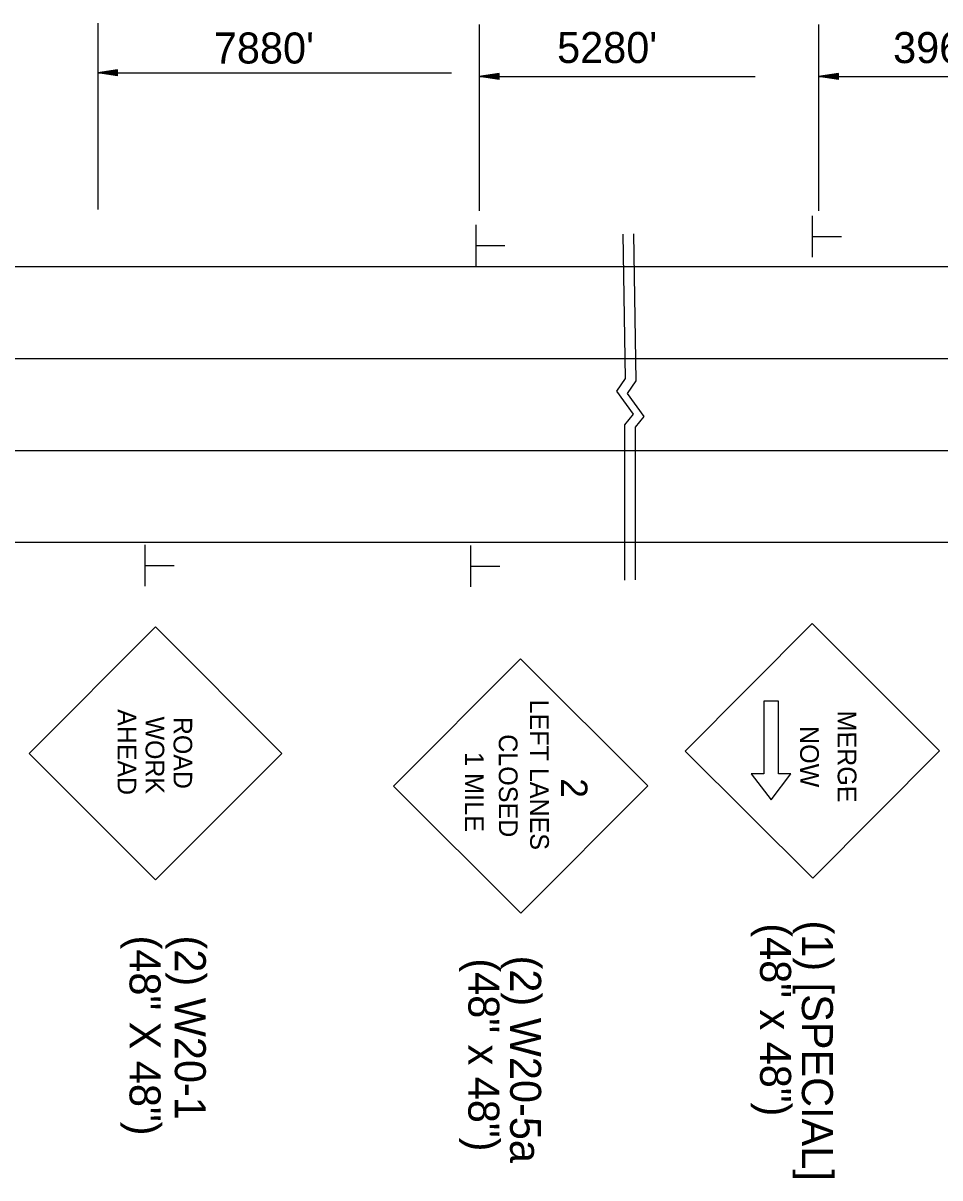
# Model space of a CAD drawing. Extents: x -100 to 745, y -1581 to -107.
# Drawn here: x 199.24 to 216.57, y -636.77 to -614.94 of the extents above; entities that cross this region are included whole.
import ezdxf

# ---------------------------------------------------------------- set-up
doc = ezdxf.new("R2010")
doc.units = 0
doc.layers.add('Default', color=7, linetype='Continuous')

msp = doc.modelspace()

# ---------------------------------------------------------------- linework, layer by layer
at = {"layer": 'Default'}
for p, q in [((200.647, -614.94), (200.647, -618.461)), ((207.863, -614.969), (207.863, -618.49)), ((214.279, -614.969), (214.279, -618.49)), ((201.022, -615.825), (200.647, -615.881)), ((200.647, -615.881), (207.334, -615.881)), ((201.022, -615.938), (200.647, -615.881)), ((201.022, -615.835), (200.71, -615.881)), ((201.022, -615.928), (200.71, -615.881)), ((201.022, -615.844), (200.774, -615.881)), ((201.022, -615.919), (200.774, -615.881)), ((201.022, -615.853), (200.837, -615.881)), ((201.022, -615.909), (200.837, -615.881)), ((201.022, -615.863), (200.9, -615.881)), ((201.022, -615.9), (200.9, -615.881)), ((201.022, -615.873), (200.963, -615.881)), ((201.022, -615.89), (200.963, -615.881)), ((201.022, -615.938), (201.022, -615.825)), ((208.238, -615.892), (207.863, -615.948)), ((207.863, -615.948), (213.082, -615.948)), ((208.238, -616.004), (207.863, -615.948)), ((208.238, -615.901), (207.926, -615.948)), ((208.238, -615.995), (207.926, -615.948)), ((208.238, -615.911), (207.99, -615.948)), ((208.238, -615.985), (207.99, -615.948)), ((208.238, -615.92), (208.053, -615.948)), ((208.238, -615.976), (208.053, -615.948)), ((208.238, -615.93), (208.116, -615.948)), ((208.238, -615.966), (208.116, -615.948)), ((208.238, -615.939), (208.179, -615.948)), ((208.238, -615.957), (208.179, -615.948)), ((208.238, -616.004), (208.238, -615.892)), ((214.654, -615.892), (214.279, -615.948)), ((214.279, -615.948), (219.498, -615.948)), ((214.654, -616.004), (214.279, -615.948)), ((214.654, -615.901), (214.342, -615.948)), ((214.654, -615.995), (214.342, -615.948)), ((214.654, -615.911), (214.406, -615.948)), ((214.654, -615.985), (214.406, -615.948)), ((214.654, -615.92), (214.469, -615.948)), ((214.654, -615.976), (214.469, -615.948)), ((214.654, -615.93), (214.532, -615.948)), ((214.654, -615.966), (214.532, -615.948)), ((214.654, -615.939), (214.595, -615.948)), ((214.654, -615.957), (214.595, -615.948)), ((214.654, -616.004), (214.654, -615.892)), ((214.164, -619.366), (214.164, -618.583)), ((207.801, -619.534), (207.801, -618.751)), ((214.176, -618.977), (214.71, -618.977)), ((207.813, -619.145), (208.347, -619.145)), ((193.119, -619.54), (199.997, -619.54)), ((199.997, -619.54), (203.422, -619.54)), ((203.422, -619.54), (210.084, -619.54)), ((210.084, -619.54), (216.984, -619.54)), ((193.119, -621.278), (200.073, -621.278)), ((200.073, -621.278), (203.966, -621.278)), ((203.966, -621.278), (210.084, -621.278)), ((210.084, -621.278), (216.984, -621.278)), ((193.119, -623.017), (200.073, -623.017)), ((200.073, -623.017), (203.966, -623.017)), ((203.966, -623.017), (210.084, -623.017)), ((210.084, -623.017), (216.984, -623.017)), ((193.119, -624.755), (200.002, -624.755)), ((200.002, -624.755), (203.427, -624.755)), ((203.427, -624.755), (210.084, -624.755)), ((210.084, -624.755), (216.984, -624.755)), ((201.547, -625.582), (201.547, -624.8)), ((207.704, -625.598), (207.704, -624.816)), ((201.559, -625.193), (202.093, -625.193)), ((207.716, -625.209), (208.25, -625.209)), ((211.757, -628.702), (214.158, -626.292)), ((216.566, -628.694), (214.158, -626.292)), ((199.352, -628.746), (201.74, -626.356)), ((204.131, -628.746), (201.74, -626.356)), ((206.24, -629.365), (208.642, -626.955)), ((211.05, -629.357), (208.642, -626.955)), ((213.523, -627.755), (213.242, -627.755)), ((213.242, -627.755), (213.242, -629.134)), ((213.523, -629.134), (213.523, -627.755)), ((214.167, -631.104), (211.757, -628.702)), ((214.167, -631.104), (216.566, -628.694)), ((201.74, -631.137), (199.352, -628.746)), ((201.74, -631.137), (204.131, -628.746)), ((213.242, -629.134), (213.007, -629.134)), ((213.007, -629.134), (213.382, -629.621)), ((213.382, -629.621), (213.757, -629.134)), ((213.757, -629.134), (213.523, -629.134)), ((208.65, -631.767), (211.05, -629.357)), ((208.65, -631.767), (206.24, -629.365))]:
    msp.add_line(p, q, dxfattribs=at)
for points in [[(210.579, -618.929), (210.62, -621.66), (210.458, -621.901), (210.775, -622.334), (210.608, -622.534), (210.607, -625.47)], [(210.779, -618.926), (210.821, -621.702), (210.658, -621.943), (210.975, -622.376), (210.808, -622.576), (210.808, -625.467)]]:
    msp.add_lwpolyline(points, dxfattribs=at)

# ---------------------------------------------------------------- texts
for s, p in [("7880'", (202.843, -615.704)), ("5280'", (209.334, -615.694)), ("3960'", (215.688, -615.696))]:
    msp.add_text(s, height=0.5862, dxfattribs=at).set_placement(p)
for s, height, rotation, p in [('LEFT LANES', 0.3544, 270.1004, (208.82, -627.728)), ('AHEAD', 0.3522, 270.0006, (201.024, -627.91)), ('MERGE', 0.3544, 270.1004, (214.638, -627.936)), ('WORK', 0.352, 270, (201.553, -628.049)), ('ROAD', 0.3521, 270.0004, (202.081, -628.056)), ('NOW', 0.3543, 270.1003, (213.929, -628.229)), ('CLOSED', 0.3543, 270.1003, (208.231, -628.383)), ('1 MILE', 0.3567, 270.0006, (207.59, -628.72)), ('2', 0.5, 270, (209.408, -629.215)), ('(1) [SPECIAL]', 0.5862, 270, (213.963, -631.903)), ('(48" x 48")', 0.5862, 270, (213.173, -631.957)), ('(48" X 48")', 0.5862, 270, (201.249, -632.188)), ('(2) W20-1', 0.5862, 270, (202.105, -632.188)), ('(2) W20-5a', 0.5862, 270, (208.446, -632.567)), ('(48" x 48")', 0.5862, 270, (207.656, -632.62))]:
    msp.add_text(s, height=height, rotation=rotation, dxfattribs=at).set_placement(p)

doc.saveas('drawing.dxf')
